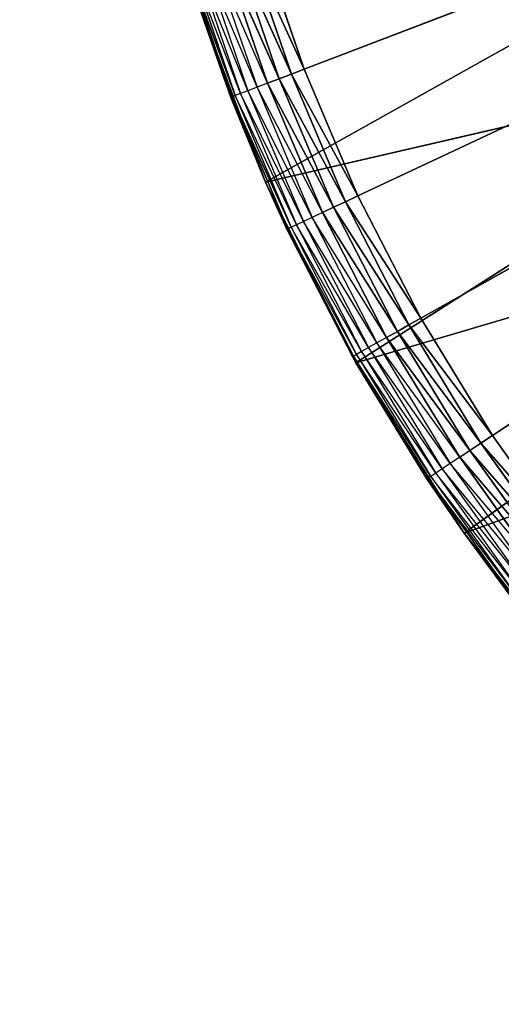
# Model space of a CAD drawing. Header units: centimetres. Extents: x 0.1 to 22.3, y 0.1 to 22.3.
# Tile 380 of 632: x 1.167 to 1.289, y 20.356 to 20.607. Entities that reach past the tile are written whole.
import ezdxf

# ---------------------------------------------------------------- set-up
doc = ezdxf.new("R2010")
doc.units = ezdxf.units.CM
doc.header["$LTSCALE"] = 2.54
doc.layers.get('0').update_dxf_attribs({"true_color": 0xff5454})

# ---------------------------------------------------------------- blocks, each defined once
blk = doc.blocks.new('Kosz na _mieci DELLA.STL')
at = {"color": 0}
for p, q in [((1.23915, 20.59433, 15.55), (1.68747, 20.7658, 15.55)), ((1.23915, 20.59433, 15.55), (1.68747, 20.7658, 15.55)), ((1.68747, 20.7658, 15.55), (1.25286, 20.56206, 15.55)), ((1.68747, 20.7658, 15.55), (1.25286, 20.56206, 15.55)), ((1.26889, 20.53088, 15.55), (1.68747, 20.7658, 15.55)), ((1.26889, 20.53088, 15.55), (1.68747, 20.7658, 15.55)), ((1.28716, 20.50095, 15.55), (1.68747, 20.7658, 15.55)), ((1.28716, 20.50095, 15.55), (1.68747, 20.7658, 15.55)), ((1.22932, 20.56557, 15.75), (1.36111, 20.63937, 15.75)), ((1.22932, 20.56557, 15.75), (1.36111, 20.63937, 15.75)), ((1.2245, 20.62651, 15.5503), (1.2359, 20.59309, 15.5503)), ((1.23915, 20.59433, 15.55), (1.2245, 20.62651, 15.5503)), ((1.23915, 20.59433, 15.55), (1.2245, 20.62651, 15.5503)), ((1.2245, 20.62651, 15.5503), (1.2359, 20.59309, 15.5503)), ((1.23915, 20.59433, 15.55), (1.22783, 20.62751, 15.55)), ((1.23915, 20.59433, 15.55), (1.22783, 20.62751, 15.55)), ((1.21316, 20.6231, 15.55714), (1.22484, 20.58886, 15.55714)), ((1.22714, 20.58974, 15.55468), (1.21316, 20.6231, 15.55714)), ((1.21552, 20.62381, 15.55468), (1.22714, 20.58974, 15.55468)), ((1.22981, 20.59076, 15.55268), (1.21552, 20.62381, 15.55468)), ((1.23276, 20.59189, 15.55121), (1.21825, 20.62463, 15.55268)), ((1.23276, 20.59189, 15.55121), (1.21825, 20.62463, 15.55268)), ((1.21825, 20.62463, 15.55268), (1.22981, 20.59076, 15.55268)), ((1.22128, 20.62554, 15.55121), (1.23276, 20.59189, 15.55121)), ((1.2359, 20.59309, 15.5503), (1.22128, 20.62554, 15.55121)), ((1.2359, 20.59309, 15.5503), (1.22128, 20.62554, 15.55121)), ((1.22128, 20.62554, 15.55121), (1.23276, 20.59189, 15.55121)), ((1.22047, 20.58719, 15.57), (1.20897, 20.62184, 15.56653)), ((1.20897, 20.62184, 15.56653), (1.22075, 20.58729, 15.56653)), ((1.22159, 20.58762, 15.56316), (1.20897, 20.62184, 15.56653)), ((1.22159, 20.58762, 15.56316), (1.20897, 20.62184, 15.56653)), ((1.20897, 20.62184, 15.56653), (1.22075, 20.58729, 15.56653)), ((1.22297, 20.58814, 15.56), (1.20983, 20.6221, 15.56316)), ((1.20983, 20.6221, 15.56316), (1.22159, 20.58762, 15.56316)), ((1.21124, 20.62252, 15.56), (1.22297, 20.58814, 15.56)), ((1.22484, 20.58886, 15.55714), (1.21124, 20.62252, 15.56)), ((1.22932, 20.56557, 15.75), (1.21116, 20.61374, 15.75)), ((1.21116, 20.61374, 15.75), (1.22047, 20.58719, 15.57)), ((1.21116, 20.61374, 15.75), (1.22047, 20.58719, 15.57)), ((1.21116, 20.61374, 15.57), (1.22047, 20.58719, 15.57)), ((1.22932, 20.56557, 15.75), (1.21116, 20.61374, 15.75)), ((1.22932, 20.56557, 15.75), (1.37912, 20.60022, 15.75)), ((1.22932, 20.56557, 15.75), (1.37912, 20.60022, 15.75)), ((1.25233, 20.51953, 15.75), (1.37912, 20.60022, 15.75)), ((1.25233, 20.51953, 15.75), (1.37912, 20.60022, 15.75)), ((1.2359, 20.59309, 15.5503), (1.23276, 20.59189, 15.55121)), ((1.2359, 20.59309, 15.5503), (1.23276, 20.59189, 15.55121)), ((1.23915, 20.59433, 15.55), (1.2359, 20.59309, 15.5503)), ((1.23915, 20.59433, 15.55), (1.2359, 20.59309, 15.5503)), ((1.2359, 20.59309, 15.5503), (1.24971, 20.56059, 15.5503)), ((1.25286, 20.56206, 15.55), (1.2359, 20.59309, 15.5503)), ((1.25286, 20.56206, 15.55), (1.2359, 20.59309, 15.5503)), ((1.2359, 20.59309, 15.5503), (1.24971, 20.56059, 15.5503)), ((1.25286, 20.56206, 15.55), (1.23915, 20.59433, 15.55)), ((1.25286, 20.56206, 15.55), (1.23915, 20.59433, 15.55)), ((1.22981, 20.59076, 15.55268), (1.22714, 20.58974, 15.55468)), ((1.23276, 20.59189, 15.55121), (1.22981, 20.59076, 15.55268)), ((1.23276, 20.59189, 15.55121), (1.22981, 20.59076, 15.55268)), ((1.24667, 20.55916, 15.55121), (1.22981, 20.59076, 15.55268)), ((1.24667, 20.55916, 15.55121), (1.22981, 20.59076, 15.55268)), ((1.22981, 20.59076, 15.55268), (1.2438, 20.55782, 15.55268)), ((1.23276, 20.59189, 15.55121), (1.24667, 20.55916, 15.55121)), ((1.24971, 20.56059, 15.5503), (1.23276, 20.59189, 15.55121)), ((1.24971, 20.56059, 15.5503), (1.23276, 20.59189, 15.55121)), ((1.23276, 20.59189, 15.55121), (1.24667, 20.55916, 15.55121)), ((1.22297, 20.58814, 15.56), (1.22159, 20.58762, 15.56316)), ((1.22484, 20.58886, 15.55714), (1.22297, 20.58814, 15.56)), ((1.22297, 20.58814, 15.56), (1.23718, 20.55471, 15.56)), ((1.23899, 20.55556, 15.55714), (1.22297, 20.58814, 15.56)), ((1.22714, 20.58974, 15.55468), (1.22484, 20.58886, 15.55714)), ((1.22484, 20.58886, 15.55714), (1.23899, 20.55556, 15.55714)), ((1.24122, 20.5566, 15.55468), (1.22484, 20.58886, 15.55714)), ((1.22714, 20.58974, 15.55468), (1.24122, 20.5566, 15.55468)), ((1.2438, 20.55782, 15.55268), (1.22714, 20.58974, 15.55468)), ((1.22047, 20.58719, 15.57), (1.22075, 20.58729, 15.56653)), ((1.22932, 20.56557, 15.75), (1.22047, 20.58719, 15.57)), ((1.22047, 20.58719, 15.57), (1.22932, 20.56557, 15.57)), ((1.22932, 20.56557, 15.75), (1.22047, 20.58719, 15.57)), ((1.22159, 20.58762, 15.56316), (1.22075, 20.58729, 15.56653)), ((1.22159, 20.58762, 15.56316), (1.22075, 20.58729, 15.56653)), ((1.22932, 20.56557, 15.57), (1.22075, 20.58729, 15.56653)), ((1.22075, 20.58729, 15.56653), (1.23503, 20.5537, 15.56653)), ((1.23584, 20.55408, 15.56316), (1.22075, 20.58729, 15.56653)), ((1.23584, 20.55408, 15.56316), (1.22075, 20.58729, 15.56653)), ((1.22075, 20.58729, 15.56653), (1.23503, 20.5537, 15.56653)), ((1.23718, 20.55471, 15.56), (1.22159, 20.58762, 15.56316)), ((1.22159, 20.58762, 15.56316), (1.23584, 20.55408, 15.56316)), ((1.22932, 20.56557, 15.57), (1.22932, 20.56557, 15.75)), ((1.22932, 20.56557, 15.57), (1.23475, 20.55357, 15.57)), ((1.23475, 20.55357, 15.57), (1.22932, 20.56557, 15.75)), ((1.22932, 20.56557, 15.57), (1.22932, 20.56557, 15.75)), ((1.23475, 20.55357, 15.57), (1.22932, 20.56557, 15.75)), ((1.25145, 20.52109, 15.57), (1.22932, 20.56557, 15.75)), ((1.25145, 20.52109, 15.57), (1.22932, 20.56557, 15.75)), ((1.25233, 20.51953, 15.75), (1.22932, 20.56557, 15.75)), ((1.25233, 20.51953, 15.75), (1.22932, 20.56557, 15.75)), ((1.22932, 20.56557, 15.57), (1.23503, 20.5537, 15.56653)), ((1.25233, 20.51953, 15.75), (1.40181, 20.56358, 15.75)), ((1.25233, 20.51953, 15.75), (1.40181, 20.56358, 15.75)), ((1.27996, 20.47609, 15.75), (1.40181, 20.56358, 15.75)), ((1.27996, 20.47609, 15.75), (1.40181, 20.56358, 15.75)), ((1.24971, 20.56059, 15.5503), (1.24667, 20.55916, 15.55121)), ((1.24971, 20.56059, 15.5503), (1.24667, 20.55916, 15.55121)), ((1.25286, 20.56206, 15.55), (1.24971, 20.56059, 15.5503)), ((1.25286, 20.56206, 15.55), (1.24971, 20.56059, 15.5503)), ((1.24971, 20.56059, 15.5503), (1.26586, 20.52918, 15.5503)), ((1.26889, 20.53088, 15.55), (1.24971, 20.56059, 15.5503)), ((1.26889, 20.53088, 15.55), (1.24971, 20.56059, 15.5503)), ((1.24971, 20.56059, 15.5503), (1.26586, 20.52918, 15.5503)), ((1.26889, 20.53088, 15.55), (1.25286, 20.56206, 15.55)), ((1.26889, 20.53088, 15.55), (1.25286, 20.56206, 15.55)), ((1.2438, 20.55782, 15.55268), (1.24122, 20.5566, 15.55468)), ((1.24667, 20.55916, 15.55121), (1.2438, 20.55782, 15.55268)), ((1.24667, 20.55916, 15.55121), (1.2438, 20.55782, 15.55268)), ((1.26293, 20.52753, 15.55121), (1.2438, 20.55782, 15.55268)), ((1.26293, 20.52753, 15.55121), (1.2438, 20.55782, 15.55268)), ((1.2438, 20.55782, 15.55268), (1.26017, 20.52599, 15.55268)), ((1.24667, 20.55916, 15.55121), (1.26293, 20.52753, 15.55121)), ((1.26586, 20.52918, 15.5503), (1.24667, 20.55916, 15.55121)), ((1.26586, 20.52918, 15.5503), (1.24667, 20.55916, 15.55121)), ((1.24667, 20.55916, 15.55121), (1.26293, 20.52753, 15.55121)), ((1.23899, 20.55556, 15.55714), (1.23718, 20.55471, 15.56)), ((1.24122, 20.5566, 15.55468), (1.23899, 20.55556, 15.55714)), ((1.23899, 20.55556, 15.55714), (1.25553, 20.52338, 15.55714)), ((1.25768, 20.52459, 15.55468), (1.23899, 20.55556, 15.55714)), ((1.24122, 20.5566, 15.55468), (1.25768, 20.52459, 15.55468)), ((1.26017, 20.52599, 15.55268), (1.24122, 20.5566, 15.55468)), ((1.23475, 20.55357, 15.57), (1.23503, 20.5537, 15.56653)), ((1.23475, 20.55357, 15.57), (1.25145, 20.52109, 15.57)), ((1.23475, 20.55357, 15.57), (1.25145, 20.52109, 15.57)), ((1.23475, 20.55357, 15.57), (1.25171, 20.52124, 15.56653)), ((1.23475, 20.55357, 15.57), (1.25171, 20.52124, 15.56653)), ((1.23584, 20.55408, 15.56316), (1.23503, 20.5537, 15.56653)), ((1.2525, 20.52168, 15.56316), (1.23503, 20.5537, 15.56653)), ((1.23503, 20.5537, 15.56653), (1.25171, 20.52124, 15.56653)), ((1.23718, 20.55471, 15.56), (1.23584, 20.55408, 15.56316)), ((1.23584, 20.55408, 15.56316), (1.2525, 20.52168, 15.56316)), ((1.25379, 20.5224, 15.56), (1.23584, 20.55408, 15.56316)), ((1.23718, 20.55471, 15.56), (1.25379, 20.5224, 15.56)), ((1.25553, 20.52338, 15.55714), (1.23718, 20.55471, 15.56)), ((1.26889, 20.53088, 15.55), (1.26586, 20.52918, 15.5503)), ((1.26889, 20.53088, 15.55), (1.26586, 20.52918, 15.5503)), ((1.28716, 20.50095, 15.55), (1.26889, 20.53088, 15.55)), ((1.28716, 20.50095, 15.55), (1.26889, 20.53088, 15.55)), ((1.26586, 20.52918, 15.5503), (1.26293, 20.52753, 15.55121)), ((1.26586, 20.52918, 15.5503), (1.26293, 20.52753, 15.55121)), ((1.26586, 20.52918, 15.5503), (1.28426, 20.49904, 15.5503)), ((1.28716, 20.50095, 15.55), (1.26586, 20.52918, 15.5503)), ((1.28716, 20.50095, 15.55), (1.26586, 20.52918, 15.5503)), ((1.26586, 20.52918, 15.5503), (1.28426, 20.49904, 15.5503)), ((1.27996, 20.47609, 15.75), (1.42882, 20.53001, 15.75)), ((1.27996, 20.47609, 15.75), (1.42882, 20.53001, 15.75)), ((1.26017, 20.52599, 15.55268), (1.25768, 20.52459, 15.55468)), ((1.26293, 20.52753, 15.55121), (1.26017, 20.52599, 15.55268)), ((1.26293, 20.52753, 15.55121), (1.26017, 20.52599, 15.55268)), ((1.28145, 20.49718, 15.55121), (1.26017, 20.52599, 15.55268)), ((1.28145, 20.49718, 15.55121), (1.26017, 20.52599, 15.55268)), ((1.26017, 20.52599, 15.55268), (1.27882, 20.49543, 15.55268)), ((1.26293, 20.52753, 15.55121), (1.28145, 20.49718, 15.55121)), ((1.28426, 20.49904, 15.5503), (1.26293, 20.52753, 15.55121)), ((1.28426, 20.49904, 15.5503), (1.26293, 20.52753, 15.55121)), ((1.26293, 20.52753, 15.55121), (1.28145, 20.49718, 15.55121)), ((1.25553, 20.52338, 15.55714), (1.25379, 20.5224, 15.56)), ((1.25768, 20.52459, 15.55468), (1.25553, 20.52338, 15.55714)), ((1.25553, 20.52338, 15.55714), (1.27438, 20.4925, 15.55714)), ((1.27643, 20.49386, 15.55468), (1.25553, 20.52338, 15.55714)), ((1.25768, 20.52459, 15.55468), (1.27643, 20.49386, 15.55468)), ((1.27882, 20.49543, 15.55268), (1.25768, 20.52459, 15.55468)), ((1.25145, 20.52109, 15.57), (1.25171, 20.52124, 15.56653)), ((1.25145, 20.52109, 15.57), (1.27073, 20.49008, 15.56653)), ((1.25145, 20.52109, 15.57), (1.25233, 20.51953, 15.75)), ((1.25145, 20.52109, 15.57), (1.25233, 20.51953, 15.75)), ((1.25145, 20.52109, 15.57), (1.27048, 20.48992, 15.57)), ((1.2525, 20.52168, 15.56316), (1.25171, 20.52124, 15.56653)), ((1.25171, 20.52124, 15.56653), (1.27073, 20.49008, 15.56653)), ((1.27148, 20.49058, 15.56316), (1.25171, 20.52124, 15.56653)), ((1.25379, 20.5224, 15.56), (1.2525, 20.52168, 15.56316)), ((1.2525, 20.52168, 15.56316), (1.27148, 20.49058, 15.56316)), ((1.27271, 20.4914, 15.56), (1.2525, 20.52168, 15.56316)), ((1.25379, 20.5224, 15.56), (1.27271, 20.4914, 15.56)), ((1.27438, 20.4925, 15.55714), (1.25379, 20.5224, 15.56)), ((1.27048, 20.48992, 15.57), (1.25233, 20.51953, 15.75)), ((1.27048, 20.48992, 15.57), (1.25233, 20.51953, 15.75)), ((1.27996, 20.47609, 15.75), (1.25233, 20.51953, 15.75)), ((1.27996, 20.47609, 15.75), (1.25233, 20.51953, 15.75)), ((1.28716, 20.50095, 15.55), (1.28426, 20.49904, 15.5503)), ((1.28716, 20.50095, 15.55), (1.28426, 20.49904, 15.5503)), ((1.30756, 20.47244, 15.55), (1.28716, 20.50095, 15.55)), ((1.30756, 20.47244, 15.55), (1.28716, 20.50095, 15.55)), ((1.28426, 20.49904, 15.5503), (1.28145, 20.49718, 15.55121)), ((1.28426, 20.49904, 15.5503), (1.28145, 20.49718, 15.55121)), ((1.28426, 20.49904, 15.5503), (1.30481, 20.47031, 15.5503)), ((1.30756, 20.47244, 15.55), (1.28426, 20.49904, 15.5503)), ((1.30756, 20.47244, 15.55), (1.28426, 20.49904, 15.5503)), ((1.28426, 20.49904, 15.5503), (1.30481, 20.47031, 15.5503)), ((1.27882, 20.49543, 15.55268), (1.27643, 20.49386, 15.55468)), ((1.28145, 20.49718, 15.55121), (1.27882, 20.49543, 15.55268)), ((1.28145, 20.49718, 15.55121), (1.27882, 20.49543, 15.55268)), ((1.30214, 20.46826, 15.55121), (1.27882, 20.49543, 15.55268)), ((1.30214, 20.46826, 15.55121), (1.27882, 20.49543, 15.55268)), ((1.27882, 20.49543, 15.55268), (1.29964, 20.46633, 15.55268)), ((1.28145, 20.49718, 15.55121), (1.30214, 20.46826, 15.55121)), ((1.30481, 20.47031, 15.5503), (1.28145, 20.49718, 15.55121)), ((1.30481, 20.47031, 15.5503), (1.28145, 20.49718, 15.55121)), ((1.28145, 20.49718, 15.55121), (1.30214, 20.46826, 15.55121)), ((1.27643, 20.49386, 15.55468), (1.27438, 20.4925, 15.55714)), ((1.27643, 20.49386, 15.55468), (1.29738, 20.46458, 15.55468)), ((1.29964, 20.46633, 15.55268), (1.27643, 20.49386, 15.55468)), ((1.27048, 20.48992, 15.57), (1.27073, 20.49008, 15.56653)), ((1.27148, 20.49058, 15.56316), (1.27073, 20.49008, 15.56653)), ((1.27996, 20.47609, 15.57), (1.27073, 20.49008, 15.56653)), ((1.27073, 20.49008, 15.56653), (1.29197, 20.4604, 15.56653)), ((1.29268, 20.46095, 15.56316), (1.27073, 20.49008, 15.56653)), ((1.27271, 20.4914, 15.56), (1.27148, 20.49058, 15.56316)), ((1.27148, 20.49058, 15.56316), (1.29268, 20.46095, 15.56316)), ((1.29385, 20.46185, 15.56), (1.27148, 20.49058, 15.56316)), ((1.27438, 20.4925, 15.55714), (1.27271, 20.4914, 15.56)), ((1.27271, 20.4914, 15.56), (1.29385, 20.46185, 15.56)), ((1.29543, 20.46307, 15.55714), (1.27271, 20.4914, 15.56)), ((1.27438, 20.4925, 15.55714), (1.29543, 20.46307, 15.55714)), ((1.29738, 20.46458, 15.55468), (1.27438, 20.4925, 15.55714)), ((1.27048, 20.48992, 15.57), (1.27996, 20.47609, 15.75)), ((1.27048, 20.48992, 15.57), (1.27996, 20.47609, 15.75)), ((1.27048, 20.48992, 15.57), (1.27996, 20.47609, 15.57)), ((1.29197, 20.4604, 15.56653), (1.27996, 20.47609, 15.57)), ((1.31191, 20.43572, 15.75), (1.27996, 20.47609, 15.75)), ((1.27996, 20.47609, 15.75), (1.29173, 20.46021, 15.57)), ((1.27996, 20.47609, 15.75), (1.29173, 20.46021, 15.57)), ((1.27996, 20.47609, 15.75), (1.27996, 20.47609, 15.57)), ((1.27996, 20.47609, 15.57), (1.29173, 20.46021, 15.57)), ((1.27996, 20.47609, 15.75), (1.27996, 20.47609, 15.57)), ((1.31191, 20.43572, 15.75), (1.27996, 20.47609, 15.75))]:
    blk.add_line(p, q, dxfattribs=at)
mesh = blk.add_polyface(dxfattribs=at)
corners = [(2.63747, 3.6158, 47.35), (0.33747, 22.1158, 47.35), (0.33747, 0.3158, 47.35)]
mesh.append_faces([[corners[k] for k in face] for face in [(0, 1, 2)]], dxfattribs={"color": 0})
mesh = blk.add_polyface(dxfattribs=at)
corners = [(2.63747, 18.8158, 47.35), (0.33747, 22.1158, 47.35), (2.63747, 3.6158, 47.35)]
mesh.append_faces([[corners[k] for k in face] for face in [(0, 1, 2)]], dxfattribs={"color": 0})
mesh = blk.add_polyface(dxfattribs=at)
corners = [(2.65267, 18.98945, 47.35), (0.33747, 22.1158, 47.35), (2.63747, 18.8158, 47.35)]
mesh.append_faces([[corners[k] for k in face] for face in [(0, 1, 2)]], dxfattribs={"color": 0})
mesh = blk.add_polyface(dxfattribs=at)
corners = [(2.69778, 19.15782, 47.35), (0.33747, 22.1158, 47.35), (2.65267, 18.98945, 47.35)]
mesh.append_faces([[corners[k] for k in face] for face in [(0, 1, 2)]], dxfattribs={"color": 0})
mesh = blk.add_polyface(dxfattribs=at)
corners = [(2.77145, 19.3158, 47.35), (0.33747, 22.1158, 47.35), (2.69778, 19.15782, 47.35)]
mesh.append_faces([[corners[k] for k in face] for face in [(0, 1, 2)]], dxfattribs={"color": 0})
mesh = blk.add_polyface(dxfattribs=at)
corners = [(2.87143, 19.45859, 47.35), (0.33747, 22.1158, 47.35), (2.77145, 19.3158, 47.35)]
mesh.append_faces([[corners[k] for k in face] for face in [(0, 1, 2)]], dxfattribs={"color": 0})
mesh = blk.add_polyface(dxfattribs=at)
corners = [(3.46383, 19.80061, 47.35), (0.33747, 22.1158, 47.35), (3.29545, 19.75549, 47.35)]
mesh.append_faces([[corners[k] for k in face] for face in [(0, 1, 2)]], dxfattribs={"color": 0})
mesh = blk.add_polyface(dxfattribs=at)
corners = [(3.63747, 19.8158, 47.35), (0.33747, 22.1158, 47.35), (3.46383, 19.80061, 47.35)]
mesh.append_faces([[corners[k] for k in face] for face in [(0, 1, 2)]], dxfattribs={"color": 0})
mesh = blk.add_polyface(dxfattribs=at)
corners = [(22.13747, 22.1158, 47.35), (0.33747, 22.1158, 47.35), (3.63747, 19.8158, 47.35)]
mesh.append_faces([[corners[k] for k in face] for face in [(0, 1, 2)]], dxfattribs={"color": 0})
mesh = blk.add_polyface(dxfattribs=at)
corners = [(2.99469, 19.58185, 47.35), (0.33747, 22.1158, 47.35), (2.87143, 19.45859, 47.35)]
mesh.append_faces([[corners[k] for k in face] for face in [(0, 1, 2)]], dxfattribs={"color": 0})
mesh = blk.add_polyface(dxfattribs=at)
corners = [(3.13747, 19.68183, 47.35), (0.33747, 22.1158, 47.35), (2.99469, 19.58185, 47.35)]
mesh.append_faces([[corners[k] for k in face] for face in [(0, 1, 2)]], dxfattribs={"color": 0})
mesh = blk.add_polyface(dxfattribs=at)
corners = [(3.29545, 19.75549, 47.35), (0.33747, 22.1158, 47.35), (3.13747, 19.68183, 47.35)]
mesh.append_faces([[corners[k] for k in face] for face in [(0, 1, 2)]], dxfattribs={"color": 0})
mesh = blk.add_polyface(dxfattribs=at)
corners = [(2.63747, 18.8158, 47.25), (0.33747, 0.3158, 47.25), (0.33747, 22.1158, 47.25)]
mesh.append_faces([[corners[k] for k in face] for face in [(0, 1, 2)]], dxfattribs={"color": 0})
mesh = blk.add_polyface(dxfattribs=at)
corners = [(3.29545, 19.75549, 47.25), (3.13747, 19.68183, 47.25), (0.33747, 22.1158, 47.25)]
mesh.append_faces([[corners[k] for k in face] for face in [(0, 1, 2)]], dxfattribs={"color": 0})
mesh = blk.add_polyface(dxfattribs=at)
corners = [(3.46383, 19.80061, 47.25), (3.29545, 19.75549, 47.25), (0.33747, 22.1158, 47.25)]
mesh.append_faces([[corners[k] for k in face] for face in [(0, 1, 2)]], dxfattribs={"color": 0})
mesh = blk.add_polyface(dxfattribs=at)
corners = [(3.13747, 19.68183, 47.25), (2.99469, 19.58185, 47.25), (0.33747, 22.1158, 47.25)]
mesh.append_faces([[corners[k] for k in face] for face in [(0, 1, 2)]], dxfattribs={"color": 0})
mesh = blk.add_polyface(dxfattribs=at)
corners = [(2.99469, 19.58185, 47.25), (2.87143, 19.45859, 47.25), (0.33747, 22.1158, 47.25)]
mesh.append_faces([[corners[k] for k in face] for face in [(0, 1, 2)]], dxfattribs={"color": 0})
mesh = blk.add_polyface(dxfattribs=at)
corners = [(2.87143, 19.45859, 47.25), (2.77145, 19.3158, 47.25), (0.33747, 22.1158, 47.25)]
mesh.append_faces([[corners[k] for k in face] for face in [(0, 1, 2)]], dxfattribs={"color": 0})
mesh = blk.add_polyface(dxfattribs=at)
corners = [(2.77145, 19.3158, 47.25), (2.69778, 19.15782, 47.25), (0.33747, 22.1158, 47.25)]
mesh.append_faces([[corners[k] for k in face] for face in [(0, 1, 2)]], dxfattribs={"color": 0})
mesh = blk.add_polyface(dxfattribs=at)
corners = [(2.69778, 19.15782, 47.25), (2.65267, 18.98945, 47.25), (0.33747, 22.1158, 47.25)]
mesh.append_faces([[corners[k] for k in face] for face in [(0, 1, 2)]], dxfattribs={"color": 0})
mesh = blk.add_polyface(dxfattribs=at)
corners = [(2.65267, 18.98945, 47.25), (2.63747, 18.8158, 47.25), (0.33747, 22.1158, 47.25)]
mesh.append_faces([[corners[k] for k in face] for face in [(0, 1, 2)]], dxfattribs={"color": 0})
mesh = blk.add_polyface(dxfattribs=at)
corners = [(22.13747, 22.1158, 47.25), (18.83747, 19.8158, 47.25), (0.33747, 22.1158, 47.25)]
mesh.append_faces([[corners[k] for k in face] for face in [(0, 1, 2)]], dxfattribs={"color": 0})
mesh = blk.add_polyface(dxfattribs=at)
corners = [(18.83747, 19.8158, 47.25), (3.63747, 19.8158, 47.25), (0.33747, 22.1158, 47.25)]
mesh.append_faces([[corners[k] for k in face] for face in [(0, 1, 2)]], dxfattribs={"color": 0})
mesh = blk.add_polyface(dxfattribs=at)
corners = [(3.63747, 19.8158, 47.25), (3.46383, 19.80061, 47.25), (0.33747, 22.1158, 47.25)]
mesh.append_faces([[corners[k] for k in face] for face in [(0, 1, 2)]], dxfattribs={"color": 0})
mesh = blk.add_polyface(dxfattribs=at)
corners = [(21.83747, 0.6158, 15.75), (0.63747, 0.6158, 15.75), (21.83747, 21.8158, 15.75)]
mesh.append_faces([[corners[k] for k in face] for face in [(0, 1, 2)]], dxfattribs={"color": 0})
mesh = blk.add_polyface(dxfattribs=at)
corners = [(21.83747, 21.8158, 15.75), (0.63747, 0.6158, 15.75), (0.63747, 21.8158, 15.75)]
mesh.append_faces([[corners[k] for k in face] for face in [(0, 1, 2)]], dxfattribs={"color": 0})
mesh = blk.add_polyface(dxfattribs=at)
corners = [(21.83747, 0.6158, 15.95), (0.63747, 21.8158, 15.95), (0.63747, 0.6158, 15.95)]
mesh.append_faces([[corners[k] for k in face] for face in [(0, 1, 2)]], dxfattribs={"color": 0})
mesh = blk.add_polyface(dxfattribs=at)
corners = [(21.83747, 21.8158, 15.95), (0.63747, 21.8158, 15.95), (21.83747, 0.6158, 15.95)]
mesh.append_faces([[corners[k] for k in face] for face in [(0, 1, 2)]], dxfattribs={"color": 0})
mesh = blk.add_polyface(dxfattribs=at)
corners = [(1.68747, 20.7658, 15.55), (1.23915, 20.59433, 15.55), (1.22783, 20.62751, 15.55)]
mesh.append_faces([[corners[k] for k in face] for face in [(0, 1, 2)]], dxfattribs={"color": 0})
mesh = blk.add_polyface(dxfattribs=at)
corners = [(1.68747, 20.7658, 15.55), (1.25286, 20.56206, 15.55), (1.23915, 20.59433, 15.55)]
mesh.append_faces([[corners[k] for k in face] for face in [(0, 1, 2)]], dxfattribs={"color": 0})
mesh = blk.add_polyface(dxfattribs=at)
corners = [(1.68747, 20.7658, 15.55), (1.26889, 20.53088, 15.55), (1.25286, 20.56206, 15.55)]
mesh.append_faces([[corners[k] for k in face] for face in [(0, 1, 2)]], dxfattribs={"color": 0})
mesh = blk.add_polyface(dxfattribs=at)
corners = [(1.68747, 20.7658, 15.55), (1.28716, 20.50095, 15.55), (1.26889, 20.53088, 15.55)]
mesh.append_faces([[corners[k] for k in face] for face in [(0, 1, 2)]], dxfattribs={"color": 0})
mesh = blk.add_polyface(dxfattribs=at)
corners = [(1.68747, 20.7658, 15.55), (1.30756, 20.47244, 15.55), (1.28716, 20.50095, 15.55)]
mesh.append_faces([[corners[k] for k in face] for face in [(0, 1, 2)]], dxfattribs={"color": 0})
mesh = blk.add_polyface(dxfattribs=at)
corners = [(1.36111, 20.63937, 15.75), (1.21116, 20.61374, 15.75), (1.22932, 20.56557, 15.75)]
mesh.append_faces([[corners[k] for k in face] for face in [(0, 1, 2)]], dxfattribs={"color": 0})
mesh = blk.add_polyface(dxfattribs=at)
corners = [(1.37912, 20.60022, 15.75), (1.36111, 20.63937, 15.75), (1.22932, 20.56557, 15.75)]
mesh.append_faces([[corners[k] for k in face] for face in [(0, 1, 2)]], dxfattribs={"color": 0})
mesh = blk.add_polyface(dxfattribs=at)
corners = [(1.2359, 20.59309, 15.5503), (1.22128, 20.62554, 15.55121), (1.2245, 20.62651, 15.5503)]
mesh.append_faces([[corners[k] for k in face] for face in [(0, 1, 2)]], dxfattribs={"color": 0})
mesh = blk.add_polyface(dxfattribs=at)
corners = [(1.23915, 20.59433, 15.55), (1.2245, 20.62651, 15.5503), (1.22783, 20.62751, 15.55)]
mesh.append_faces([[corners[k] for k in face] for face in [(0, 1, 2)]], dxfattribs={"color": 0})
mesh = blk.add_polyface(dxfattribs=at)
corners = [(1.23915, 20.59433, 15.55), (1.2359, 20.59309, 15.5503), (1.2245, 20.62651, 15.5503)]
mesh.append_faces([[corners[k] for k in face] for face in [(0, 1, 2)]], dxfattribs={"color": 0})
mesh = blk.add_polyface(dxfattribs=at)
corners = [(1.23276, 20.59189, 15.55121), (1.21825, 20.62463, 15.55268), (1.22128, 20.62554, 15.55121)]
mesh.append_faces([[corners[k] for k in face] for face in [(0, 1, 2)]], dxfattribs={"color": 0})
mesh = blk.add_polyface(dxfattribs=at)
corners = [(1.23276, 20.59189, 15.55121), (1.22981, 20.59076, 15.55268), (1.21825, 20.62463, 15.55268)]
mesh.append_faces([[corners[k] for k in face] for face in [(0, 1, 2)]], dxfattribs={"color": 0})
mesh = blk.add_polyface(dxfattribs=at)
corners = [(1.2359, 20.59309, 15.5503), (1.23276, 20.59189, 15.55121), (1.22128, 20.62554, 15.55121)]
mesh.append_faces([[corners[k] for k in face] for face in [(0, 1, 2)]], dxfattribs={"color": 0})
mesh = blk.add_polyface(dxfattribs=at)
corners = [(1.20983, 20.6221, 15.56316), (1.22159, 20.58762, 15.56316), (1.20897, 20.62184, 15.56653)]
mesh.append_faces([[corners[k] for k in face] for face in [(0, 1, 2)]], dxfattribs={"color": 0})
mesh = blk.add_polyface(dxfattribs=at)
corners = [(1.20897, 20.62184, 15.56653), (1.22075, 20.58729, 15.56653), (1.22047, 20.58719, 15.57)]
mesh.append_faces([[corners[k] for k in face] for face in [(0, 1, 2)]], dxfattribs={"color": 0})
mesh = blk.add_polyface(dxfattribs=at)
corners = [(1.20897, 20.62184, 15.56653), (1.22159, 20.58762, 15.56316), (1.22075, 20.58729, 15.56653)]
mesh.append_faces([[corners[k] for k in face] for face in [(0, 1, 2)]], dxfattribs={"color": 0})
mesh = blk.add_polyface(dxfattribs=at)
corners = [(1.21116, 20.61374, 15.75), (1.22047, 20.58719, 15.57), (1.22932, 20.56557, 15.75)]
mesh.append_faces([[corners[k] for k in face] for face in [(0, 1, 2)]], dxfattribs={"color": 0})
mesh = blk.add_polyface(dxfattribs=at)
corners = [(1.21116, 20.61374, 15.57), (1.22047, 20.58719, 15.57), (1.21116, 20.61374, 15.75)]
mesh.append_faces([[corners[k] for k in face] for face in [(0, 1, 2)]], dxfattribs={"color": 0})
mesh = blk.add_polyface(dxfattribs=at)
corners = [(1.37912, 20.60022, 15.75), (1.22932, 20.56557, 15.75), (1.25233, 20.51953, 15.75)]
mesh.append_faces([[corners[k] for k in face] for face in [(0, 1, 2)]], dxfattribs={"color": 0})
mesh = blk.add_polyface(dxfattribs=at)
corners = [(1.40181, 20.56358, 15.75), (1.37912, 20.60022, 15.75), (1.25233, 20.51953, 15.75)]
mesh.append_faces([[corners[k] for k in face] for face in [(0, 1, 2)]], dxfattribs={"color": 0})
mesh = blk.add_polyface(dxfattribs=at)
corners = [(1.24971, 20.56059, 15.5503), (1.23276, 20.59189, 15.55121), (1.2359, 20.59309, 15.5503)]
mesh.append_faces([[corners[k] for k in face] for face in [(0, 1, 2)]], dxfattribs={"color": 0})
mesh = blk.add_polyface(dxfattribs=at)
corners = [(1.25286, 20.56206, 15.55), (1.2359, 20.59309, 15.5503), (1.23915, 20.59433, 15.55)]
mesh.append_faces([[corners[k] for k in face] for face in [(0, 1, 2)]], dxfattribs={"color": 0})
mesh = blk.add_polyface(dxfattribs=at)
corners = [(1.25286, 20.56206, 15.55), (1.24971, 20.56059, 15.5503), (1.2359, 20.59309, 15.5503)]
mesh.append_faces([[corners[k] for k in face] for face in [(0, 1, 2)]], dxfattribs={"color": 0})
mesh = blk.add_polyface(dxfattribs=at)
corners = [(1.24667, 20.55916, 15.55121), (1.22981, 20.59076, 15.55268), (1.23276, 20.59189, 15.55121)]
mesh.append_faces([[corners[k] for k in face] for face in [(0, 1, 2)]], dxfattribs={"color": 0})
mesh = blk.add_polyface(dxfattribs=at)
corners = [(1.24667, 20.55916, 15.55121), (1.2438, 20.55782, 15.55268), (1.22981, 20.59076, 15.55268)]
mesh.append_faces([[corners[k] for k in face] for face in [(0, 1, 2)]], dxfattribs={"color": 0})
mesh = blk.add_polyface(dxfattribs=at)
corners = [(1.24971, 20.56059, 15.5503), (1.24667, 20.55916, 15.55121), (1.23276, 20.59189, 15.55121)]
mesh.append_faces([[corners[k] for k in face] for face in [(0, 1, 2)]], dxfattribs={"color": 0})
mesh = blk.add_polyface(dxfattribs=at)
corners = [(1.22047, 20.58719, 15.57), (1.22932, 20.56557, 15.57), (1.22932, 20.56557, 15.75)]
mesh.append_faces([[corners[k] for k in face] for face in [(0, 1, 2)]], dxfattribs={"color": 0})
mesh = blk.add_polyface(dxfattribs=at)
corners = [(1.22159, 20.58762, 15.56316), (1.23584, 20.55408, 15.56316), (1.22075, 20.58729, 15.56653)]
mesh.append_faces([[corners[k] for k in face] for face in [(0, 1, 2)]], dxfattribs={"color": 0})
mesh = blk.add_polyface(dxfattribs=at)
corners = [(1.22075, 20.58729, 15.56653), (1.23503, 20.5537, 15.56653), (1.22932, 20.56557, 15.57)]
mesh.append_faces([[corners[k] for k in face] for face in [(0, 1, 2)]], dxfattribs={"color": 0})
mesh = blk.add_polyface(dxfattribs=at)
corners = [(1.22075, 20.58729, 15.56653), (1.23584, 20.55408, 15.56316), (1.23503, 20.5537, 15.56653)]
mesh.append_faces([[corners[k] for k in face] for face in [(0, 1, 2)]], dxfattribs={"color": 0})
mesh = blk.add_polyface(dxfattribs=at)
corners = [(1.22932, 20.56557, 15.57), (1.23475, 20.55357, 15.57), (1.22932, 20.56557, 15.75)]
mesh.append_faces([[corners[k] for k in face] for face in [(0, 1, 2)]], dxfattribs={"color": 0})
mesh = blk.add_polyface(dxfattribs=at)
corners = [(1.22932, 20.56557, 15.75), (1.23475, 20.55357, 15.57), (1.25145, 20.52109, 15.57)]
mesh.append_faces([[corners[k] for k in face] for face in [(0, 1, 2)]], dxfattribs={"color": 0})
mesh = blk.add_polyface(dxfattribs=at)
corners = [(1.22932, 20.56557, 15.75), (1.25145, 20.52109, 15.57), (1.25233, 20.51953, 15.75)]
mesh.append_faces([[corners[k] for k in face] for face in [(0, 1, 2)]], dxfattribs={"color": 0})
mesh = blk.add_polyface(dxfattribs=at)
corners = [(1.40181, 20.56358, 15.75), (1.25233, 20.51953, 15.75), (1.27996, 20.47609, 15.75)]
mesh.append_faces([[corners[k] for k in face] for face in [(0, 1, 2)]], dxfattribs={"color": 0})
mesh = blk.add_polyface(dxfattribs=at)
corners = [(1.42882, 20.53001, 15.75), (1.40181, 20.56358, 15.75), (1.27996, 20.47609, 15.75)]
mesh.append_faces([[corners[k] for k in face] for face in [(0, 1, 2)]], dxfattribs={"color": 0})
mesh = blk.add_polyface(dxfattribs=at)
corners = [(1.26586, 20.52918, 15.5503), (1.24667, 20.55916, 15.55121), (1.24971, 20.56059, 15.5503)]
mesh.append_faces([[corners[k] for k in face] for face in [(0, 1, 2)]], dxfattribs={"color": 0})
mesh = blk.add_polyface(dxfattribs=at)
corners = [(1.26889, 20.53088, 15.55), (1.24971, 20.56059, 15.5503), (1.25286, 20.56206, 15.55)]
mesh.append_faces([[corners[k] for k in face] for face in [(0, 1, 2)]], dxfattribs={"color": 0})
mesh = blk.add_polyface(dxfattribs=at)
corners = [(1.26889, 20.53088, 15.55), (1.26586, 20.52918, 15.5503), (1.24971, 20.56059, 15.5503)]
mesh.append_faces([[corners[k] for k in face] for face in [(0, 1, 2)]], dxfattribs={"color": 0})
mesh = blk.add_polyface(dxfattribs=at)
corners = [(1.26293, 20.52753, 15.55121), (1.2438, 20.55782, 15.55268), (1.24667, 20.55916, 15.55121)]
mesh.append_faces([[corners[k] for k in face] for face in [(0, 1, 2)]], dxfattribs={"color": 0})
mesh = blk.add_polyface(dxfattribs=at)
corners = [(1.26293, 20.52753, 15.55121), (1.26017, 20.52599, 15.55268), (1.2438, 20.55782, 15.55268)]
mesh.append_faces([[corners[k] for k in face] for face in [(0, 1, 2)]], dxfattribs={"color": 0})
mesh = blk.add_polyface(dxfattribs=at)
corners = [(1.26586, 20.52918, 15.5503), (1.26293, 20.52753, 15.55121), (1.24667, 20.55916, 15.55121)]
mesh.append_faces([[corners[k] for k in face] for face in [(0, 1, 2)]], dxfattribs={"color": 0})
mesh = blk.add_polyface(dxfattribs=at)
corners = [(1.23503, 20.5537, 15.56653), (1.25171, 20.52124, 15.56653), (1.23475, 20.55357, 15.57)]
mesh.append_faces([[corners[k] for k in face] for face in [(0, 1, 2)]], dxfattribs={"color": 0})
mesh = blk.add_polyface(dxfattribs=at)
corners = [(1.23475, 20.55357, 15.57), (1.25171, 20.52124, 15.56653), (1.25145, 20.52109, 15.57)]
mesh.append_faces([[corners[k] for k in face] for face in [(0, 1, 2)]], dxfattribs={"color": 0})
mesh = blk.add_polyface(dxfattribs=at)
corners = [(1.28716, 20.50095, 15.55), (1.26586, 20.52918, 15.5503), (1.26889, 20.53088, 15.55)]
mesh.append_faces([[corners[k] for k in face] for face in [(0, 1, 2)]], dxfattribs={"color": 0})
mesh = blk.add_polyface(dxfattribs=at)
corners = [(1.28426, 20.49904, 15.5503), (1.26293, 20.52753, 15.55121), (1.26586, 20.52918, 15.5503)]
mesh.append_faces([[corners[k] for k in face] for face in [(0, 1, 2)]], dxfattribs={"color": 0})
mesh = blk.add_polyface(dxfattribs=at)
corners = [(1.28716, 20.50095, 15.55), (1.28426, 20.49904, 15.5503), (1.26586, 20.52918, 15.5503)]
mesh.append_faces([[corners[k] for k in face] for face in [(0, 1, 2)]], dxfattribs={"color": 0})
mesh = blk.add_polyface(dxfattribs=at)
corners = [(1.42882, 20.53001, 15.75), (1.27996, 20.47609, 15.75), (1.31191, 20.43572, 15.75)]
mesh.append_faces([[corners[k] for k in face] for face in [(0, 1, 2)]], dxfattribs={"color": 0})
mesh = blk.add_polyface(dxfattribs=at)
corners = [(1.28145, 20.49718, 15.55121), (1.26017, 20.52599, 15.55268), (1.26293, 20.52753, 15.55121)]
mesh.append_faces([[corners[k] for k in face] for face in [(0, 1, 2)]], dxfattribs={"color": 0})
mesh = blk.add_polyface(dxfattribs=at)
corners = [(1.28145, 20.49718, 15.55121), (1.27882, 20.49543, 15.55268), (1.26017, 20.52599, 15.55268)]
mesh.append_faces([[corners[k] for k in face] for face in [(0, 1, 2)]], dxfattribs={"color": 0})
mesh = blk.add_polyface(dxfattribs=at)
corners = [(1.28426, 20.49904, 15.5503), (1.28145, 20.49718, 15.55121), (1.26293, 20.52753, 15.55121)]
mesh.append_faces([[corners[k] for k in face] for face in [(0, 1, 2)]], dxfattribs={"color": 0})
mesh = blk.add_polyface(dxfattribs=at)
corners = [(1.25145, 20.52109, 15.57), (1.27048, 20.48992, 15.57), (1.25233, 20.51953, 15.75)]
mesh.append_faces([[corners[k] for k in face] for face in [(0, 1, 2)]], dxfattribs={"color": 0})
mesh = blk.add_polyface(dxfattribs=at)
corners = [(1.25233, 20.51953, 15.75), (1.27048, 20.48992, 15.57), (1.27996, 20.47609, 15.75)]
mesh.append_faces([[corners[k] for k in face] for face in [(0, 1, 2)]], dxfattribs={"color": 0})
mesh = blk.add_polyface(dxfattribs=at)
corners = [(1.30756, 20.47244, 15.55), (1.28426, 20.49904, 15.5503), (1.28716, 20.50095, 15.55)]
mesh.append_faces([[corners[k] for k in face] for face in [(0, 1, 2)]], dxfattribs={"color": 0})
mesh = blk.add_polyface(dxfattribs=at)
corners = [(1.30481, 20.47031, 15.5503), (1.28145, 20.49718, 15.55121), (1.28426, 20.49904, 15.5503)]
mesh.append_faces([[corners[k] for k in face] for face in [(0, 1, 2)]], dxfattribs={"color": 0})
mesh = blk.add_polyface(dxfattribs=at)
corners = [(1.30756, 20.47244, 15.55), (1.30481, 20.47031, 15.5503), (1.28426, 20.49904, 15.5503)]
mesh.append_faces([[corners[k] for k in face] for face in [(0, 1, 2)]], dxfattribs={"color": 0})
mesh = blk.add_polyface(dxfattribs=at)
corners = [(1.30214, 20.46826, 15.55121), (1.27882, 20.49543, 15.55268), (1.28145, 20.49718, 15.55121)]
mesh.append_faces([[corners[k] for k in face] for face in [(0, 1, 2)]], dxfattribs={"color": 0})
mesh = blk.add_polyface(dxfattribs=at)
corners = [(1.30214, 20.46826, 15.55121), (1.29964, 20.46633, 15.55268), (1.27882, 20.49543, 15.55268)]
mesh.append_faces([[corners[k] for k in face] for face in [(0, 1, 2)]], dxfattribs={"color": 0})
mesh = blk.add_polyface(dxfattribs=at)
corners = [(1.30481, 20.47031, 15.5503), (1.30214, 20.46826, 15.55121), (1.28145, 20.49718, 15.55121)]
mesh.append_faces([[corners[k] for k in face] for face in [(0, 1, 2)]], dxfattribs={"color": 0})
mesh = blk.add_polyface(dxfattribs=at)
corners = [(1.27048, 20.48992, 15.57), (1.27996, 20.47609, 15.57), (1.27996, 20.47609, 15.75)]
mesh.append_faces([[corners[k] for k in face] for face in [(0, 1, 2)]], dxfattribs={"color": 0})
mesh = blk.add_polyface(dxfattribs=at)
corners = [(1.27996, 20.47609, 15.75), (1.29173, 20.46021, 15.57), (1.31191, 20.43572, 15.75)]
mesh.append_faces([[corners[k] for k in face] for face in [(0, 1, 2)]], dxfattribs={"color": 0})
mesh = blk.add_polyface(dxfattribs=at)
corners = [(1.27996, 20.47609, 15.57), (1.29173, 20.46021, 15.57), (1.27996, 20.47609, 15.75)]
mesh.append_faces([[corners[k] for k in face] for face in [(0, 1, 2)]], dxfattribs={"color": 0})

msp = doc.modelspace()

# ---------------------------------------------------------------- block references
at = {"color": 0}
msp.add_blockref('Kosz na _mieci DELLA.STL', (0, 0), dxfattribs=at)

doc.saveas('drawing.dxf')
